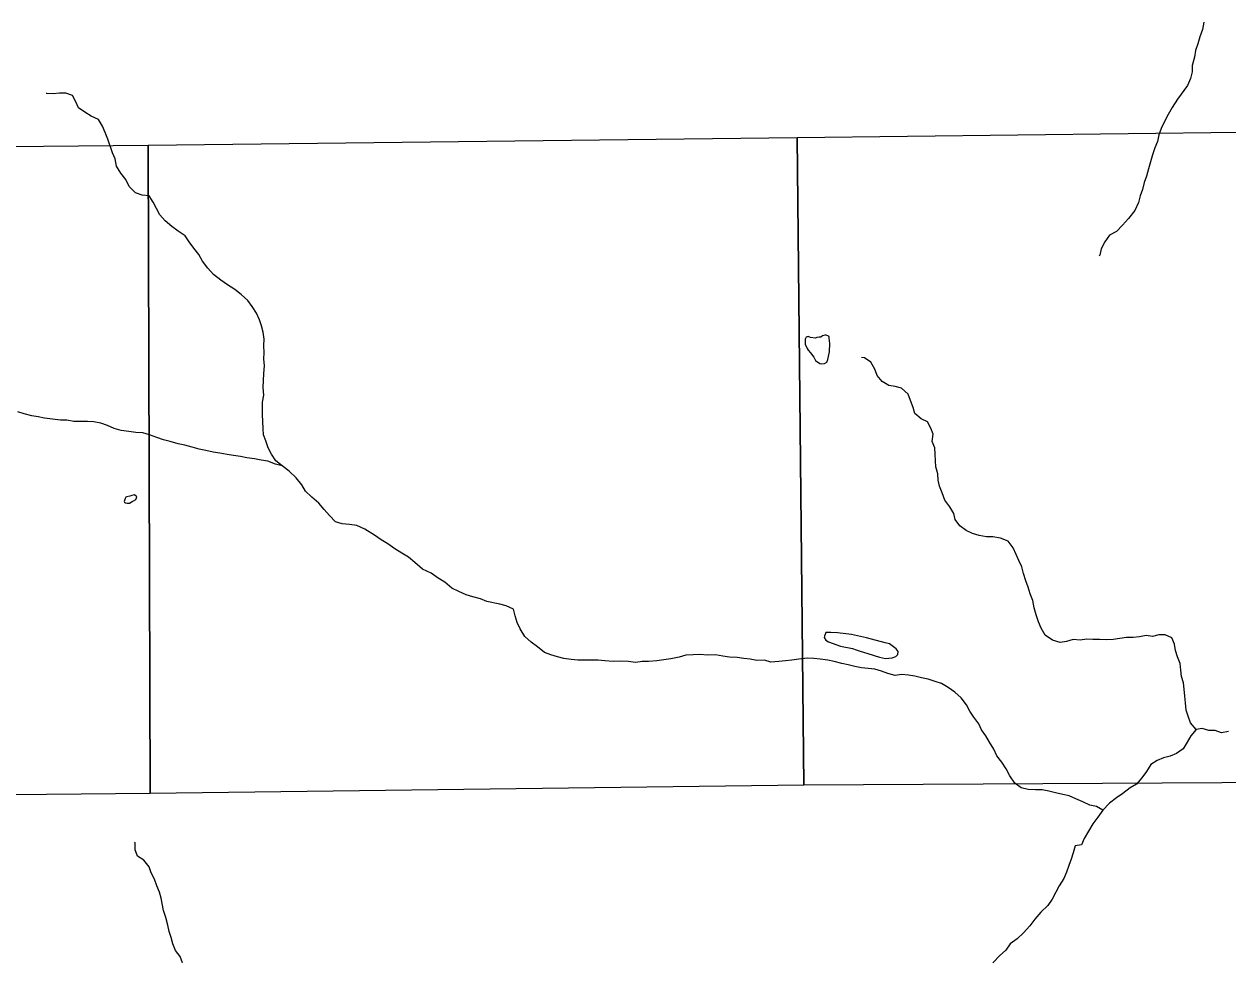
# Model space of a CAD drawing. Extents: x -21.1 to 50.3, y -4.9 to 22.1.
# Drawn here: x -19.459 to -17.599, y 15.305 to 16.757 of the extents above; entities that cross this region are included whole.
import ezdxf

# ---------------------------------------------------------------- set-up
doc = ezdxf.new("R2010")
doc.units = 0
for name, color, linetype in [('GM_X_Minor_Lake', 7, 'Continuous'), ('GM_X_Minor_River', 7, 'Continuous'), ('GM_X_Section', 7, 'Continuous')]:
    doc.layers.add(name, color=color, linetype=linetype)

msp = doc.modelspace()

# ---------------------------------------------------------------- linework, layer by layer
at = {"layer": 'GM_X_Minor_Lake'}
for points in [[(-18.2144, 16.2501), (-18.214, 16.263), (-18.215, 16.2713), (-18.215, 16.2736), (-18.2169, 16.2747), (-18.2195, 16.2755), (-18.2214, 16.2759), (-18.2252, 16.2744), (-18.2279, 16.2726), (-18.2302, 16.2726), (-18.234, 16.2719), (-18.2362, 16.2711), (-18.2438, 16.2723), (-18.2472, 16.2735), (-18.2502, 16.2724), (-18.2518, 16.2694), (-18.2518, 16.2618), (-18.2488, 16.2553), (-18.2471, 16.2525)], [(-18.2471, 16.2525), (-18.244, 16.2485), (-18.2387, 16.2416), (-18.2361, 16.2366), (-18.2293, 16.2317), (-18.2267, 16.2316), (-18.2222, 16.232), (-18.2187, 16.2338), (-18.2172, 16.238), (-18.2144, 16.2501)], [(-19.2956, 16.0268), (-19.2998, 16.0257), (-19.3013, 16.0254), (-19.3028, 16.0231), (-19.304, 16.0186), (-19.3036, 16.0174), (-19.3021, 16.0163), (-19.2995, 16.0162), (-19.2961, 16.0162)], [(-19.2961, 16.0162), (-19.2919, 16.0184), (-19.2896, 16.0196), (-19.2862, 16.0218), (-19.285, 16.0241), (-19.2846, 16.026), (-19.2884, 16.029), (-19.2922, 16.0279), (-19.2956, 16.0268)], [(-18.157, 15.8077), (-18.1804, 15.8132), (-18.2019, 15.8157), (-18.2125, 15.8162), (-18.2201, 15.8159), (-18.222, 15.8106), (-18.2228, 15.8083), (-18.2202, 15.8041), (-18.2161, 15.8018), (-18.1976, 15.7948), (-18.179, 15.7912)], [(-18.179, 15.7912), (-18.1731, 15.7893), (-18.167, 15.7873), (-18.1553, 15.7835), (-18.1371, 15.778), (-18.1277, 15.776), (-18.1178, 15.7767), (-18.1118, 15.7789), (-18.1087, 15.7819), (-18.1083, 15.7865), (-18.1113, 15.791), (-18.1154, 15.7941), (-18.1215, 15.7983), (-18.1286, 15.8003), (-18.157, 15.8077)]]:
    msp.add_lwpolyline(points, dxfattribs=at)
at = {"layer": 'GM_X_Minor_River'}
for points in [[(-17.6363, 16.7593), (-17.6383, 16.7483), (-17.6421, 16.7366), (-17.6453, 16.726), (-17.6488, 16.7155), (-17.6503, 16.7052), (-17.6539, 16.6924), (-17.6543, 16.6825), (-17.6567, 16.6727), (-17.6613, 16.6617), (-17.6766, 16.6407), (-17.685, 16.6275), (-17.6912, 16.6169), (-17.6969, 16.606), (-17.7019, 16.5954), (-17.7054, 16.5852), (-17.7078, 16.575), (-17.712, 16.5652), (-17.7155, 16.5542), (-17.7186, 16.5436), (-17.7213, 16.5327), (-17.7248, 16.5217), (-17.7283, 16.5115), (-17.731, 16.5009), (-17.7342, 16.4911), (-17.7369, 16.4809), (-17.7427, 16.4684), (-17.7522, 16.456), (-17.7618, 16.4459), (-17.7709, 16.4361), (-17.7816, 16.4305), (-17.7888, 16.4199), (-17.7946, 16.409), (-17.7969, 16.3992), (-17.7977, 16.3984)], [(-19.0602, 16.0737), (-19.07, 16.0813), (-19.0763, 16.0916), (-19.0816, 16.1015), (-19.0853, 16.1122), (-19.0886, 16.1217), (-19.0893, 16.1311), (-19.0899, 16.1425), (-19.0902, 16.1524), (-19.0902, 16.1618), (-19.0905, 16.1721), (-19.0885, 16.183), (-19.0892, 16.1948), (-19.0887, 16.2054), (-19.0882, 16.2164), (-19.0874, 16.2281), (-19.0881, 16.2391), (-19.088, 16.2486), (-19.0883, 16.2596), (-19.0878, 16.2694), (-19.0896, 16.2801), (-19.0922, 16.2899), (-19.0952, 16.2994), (-19.0996, 16.3097), (-19.1063, 16.32), (-19.1131, 16.3295), (-19.1236, 16.3383), (-19.1334, 16.3464), (-19.1443, 16.3537), (-19.1549, 16.3606), (-19.1661, 16.3694), (-19.1751, 16.3793), (-19.183, 16.39), (-19.189, 16.4003), (-19.1965, 16.4102), (-19.2036, 16.4198), (-19.21, 16.4293), (-19.2209, 16.4366), (-19.2307, 16.4435), (-19.2408, 16.4523), (-19.2491, 16.4618), (-19.2543, 16.4714), (-19.2595, 16.4813), (-19.2655, 16.4912), (-19.2761, 16.492), (-19.2866, 16.4959), (-19.2964, 16.5055), (-19.3016, 16.5165), (-19.3095, 16.526), (-19.3162, 16.5367), (-19.318, 16.5481), (-19.3221, 16.5576), (-19.3295, 16.5789), (-19.3336, 16.5892), (-19.3377, 16.5987), (-19.3437, 16.6093), (-19.355, 16.6144), (-19.3648, 16.6205), (-19.3749, 16.627), (-19.3786, 16.6365), (-19.3839, 16.6461), (-19.3941, 16.6496), (-19.4039, 16.6496), (-19.4137, 16.649), (-19.4236, 16.6491), (-19.4247, 16.6494)], [(-17.6479, 15.6661), (-17.6565, 15.6764), (-17.6602, 15.6867), (-17.6632, 15.6962), (-17.6646, 15.7072), (-17.6653, 15.7178), (-17.6663, 15.7284), (-17.6674, 15.7383), (-17.6707, 15.7478), (-17.6718, 15.7576), (-17.6728, 15.7679), (-17.6769, 15.7782), (-17.6799, 15.7884), (-17.6813, 15.7979), (-17.6854, 15.8078), (-17.6959, 15.8124), (-17.7058, 15.8125), (-17.7153, 15.8099), (-17.7251, 15.8112), (-17.7353, 15.8094), (-17.7452, 15.8083), (-17.7554, 15.8084), (-17.766, 15.807), (-17.7762, 15.8052), (-17.7865, 15.8045), (-17.7974, 15.805), (-17.8073, 15.8051), (-17.8171, 15.8055), (-17.8273, 15.8041), (-17.8379, 15.8053), (-17.8482, 15.8024), (-17.858, 15.8006), (-17.8697, 15.8041), (-17.8814, 15.8118), (-17.8874, 15.8228), (-17.8915, 15.8327), (-17.8952, 15.8433), (-17.8981, 15.8544), (-17.9003, 15.8654), (-17.9044, 15.876), (-17.9073, 15.8863), (-17.911, 15.8958), (-17.9147, 15.9072), (-17.9173, 15.9178), (-17.9221, 15.9273), (-17.9258, 15.9368), (-17.9307, 15.9467), (-17.9382, 15.957), (-17.9503, 15.9617), (-17.962, 15.9641), (-17.9718, 15.9638), (-17.9831, 15.9661), (-17.9933, 15.9693), (-18.0031, 15.9735), (-18.0129, 15.9808), (-18.02, 15.9907), (-18.0222, 16.0002), (-18.0286, 16.0101), (-18.0361, 16.0208), (-18.0402, 16.0318), (-18.0442, 16.0421), (-18.0464, 16.0516), (-18.0471, 16.0614), (-18.0501, 16.0721), (-18.0507, 16.0815), (-18.051, 16.0918), (-18.0517, 16.1013), (-18.0558, 16.1115), (-18.0542, 16.1225), (-18.0579, 16.132), (-18.0628, 16.1415), (-18.0726, 16.1462), (-18.0823, 16.1546), (-18.0853, 16.1641), (-18.0894, 16.1747), (-18.0931, 16.1846), (-18.1029, 16.1938), (-18.1127, 16.1962), (-18.1229, 16.1981), (-18.1331, 16.2039), (-18.1405, 16.2134), (-18.1446, 16.2233), (-18.1506, 16.234), (-18.1604, 16.2405), (-18.1649, 16.2413)], [(-18.8088, 15.8941), (-18.819, 15.8999), (-18.8299, 15.9076), (-18.8431, 15.9141), (-18.8551, 15.9241), (-18.8649, 15.9325), (-18.875, 15.9387), (-18.886, 15.9456), (-18.8969, 15.9529), (-18.9071, 15.9594), (-18.9172, 15.9663), (-18.9323, 15.9759), (-18.9444, 15.9817), (-18.9561, 15.9829), (-18.9674, 15.9842), (-18.9776, 15.9869), (-18.987, 15.9968), (-18.9953, 16.0064), (-19.0035, 16.0159), (-19.014, 16.0255), (-19.0238, 16.0347), (-19.0298, 16.0442), (-19.0384, 16.0549), (-19.0493, 16.0656), (-19.0602, 16.0737), (-19.0704, 16.0764), (-19.0821, 16.0807), (-19.0927, 16.0823), (-19.1029, 16.0846), (-19.1146, 16.0863), (-19.1244, 16.0879), (-19.135, 16.0895), (-19.1452, 16.0914), (-19.1562, 16.0931), (-19.1664, 16.095), (-19.1777, 16.0974), (-19.1883, 16.0994), (-19.1989, 16.1025), (-19.2106, 16.1057), (-19.2208, 16.1076), (-19.2329, 16.1112), (-19.2431, 16.1139), (-19.2536, 16.1174), (-19.265, 16.1217), (-19.2755, 16.1248), (-19.2861, 16.1253), (-19.2967, 16.1269), (-19.3088, 16.1281), (-19.3194, 16.1312), (-19.3299, 16.1363), (-19.3401, 16.1394), (-19.3511, 16.1417), (-19.3609, 16.1422), (-19.3719, 16.1423), (-19.3818, 16.142), (-19.3927, 16.1444), (-19.4026, 16.1445), (-19.4147, 16.1457), (-19.4271, 16.1473), (-19.437, 16.1493), (-19.4468, 16.1509), (-19.4585, 16.154), (-19.4683, 16.1572)], [(-17.7919, 15.5412), (-17.8017, 15.5473), (-17.8123, 15.5493), (-17.8229, 15.5543), (-17.8338, 15.559), (-17.844, 15.5636), (-17.8538, 15.5656), (-17.8651, 15.568), (-17.8757, 15.5707), (-17.8859, 15.5727), (-17.8961, 15.5731), (-17.9075, 15.5736), (-17.9181, 15.576), (-17.9279, 15.5833), (-17.9357, 15.5947), (-17.9417, 15.6054), (-17.948, 15.6157), (-17.9559, 15.6256), (-17.9607, 15.6359), (-17.9671, 15.6465), (-17.9727, 15.6561), (-17.9794, 15.6656), (-17.9839, 15.6751), (-17.9914, 15.685), (-17.9974, 15.6945), (-18.0026, 15.7041), (-18.0108, 15.7151), (-18.0206, 15.7239), (-18.0312, 15.7312), (-18.0413, 15.737), (-18.0511, 15.7401), (-18.0617, 15.744), (-18.0723, 15.746), (-18.0825, 15.7487), (-18.0923, 15.7499), (-18.1029, 15.7512), (-18.1128, 15.7497), (-18.1241, 15.7525), (-18.1339, 15.7564), (-18.1441, 15.7595), (-18.1547, 15.7603), (-18.1649, 15.7616), (-18.1755, 15.7635), (-18.1853, 15.7659), (-18.1955, 15.7683), (-18.2072, 15.7714), (-18.217, 15.7734), (-18.2288, 15.7746), (-18.2386, 15.7758), (-18.2488, 15.7763), (-18.2617, 15.7749), (-18.2727, 15.7735), (-18.2825, 15.7721), (-18.2928, 15.771), (-18.3049, 15.7704), (-18.3147, 15.7731), (-18.3268, 15.7728), (-18.337, 15.7748), (-18.3468, 15.7757), (-18.357, 15.7773), (-18.3688, 15.7781), (-18.3794, 15.7793), (-18.3907, 15.7813), (-18.4028, 15.7811), (-18.4149, 15.7823), (-18.4248, 15.7816), (-18.4365, 15.781), (-18.4464, 15.778), (-18.4596, 15.7755), (-18.4706, 15.7737), (-18.4812, 15.7723), (-18.4941, 15.7712), (-18.5039, 15.771), (-18.5138, 15.7699), (-18.5255, 15.7711), (-18.5376, 15.772), (-18.5486, 15.7713), (-18.5615, 15.7722), (-18.5717, 15.7731), (-18.6031, 15.7733), (-18.6137, 15.7742), (-18.6246, 15.7758), (-18.6345, 15.7785), (-18.6447, 15.7813), (-18.6548, 15.7852), (-18.6654, 15.794), (-18.6752, 15.8009), (-18.6853, 15.81), (-18.6924, 15.8215), (-18.6969, 15.8317), (-18.6998, 15.8416), (-18.7028, 15.8519), (-18.7137, 15.8573), (-18.7235, 15.86), (-18.7439, 15.864), (-18.7537, 15.8682), (-18.7654, 15.8714), (-18.7756, 15.8745), (-18.7873, 15.8792), (-18.7979, 15.8845), (-18.8088, 15.8941)], [(-17.598, 15.663), (-17.6086, 15.6612), (-17.6184, 15.6647), (-17.6282, 15.6648), (-17.6384, 15.6675), (-17.6479, 15.6661), (-17.6563, 15.6563), (-17.662, 15.6465), (-17.6678, 15.6363), (-17.6785, 15.6289), (-17.6883, 15.6248), (-17.6982, 15.6222), (-17.7084, 15.6181), (-17.718, 15.6118), (-17.7248, 15.6012), (-17.7317, 15.5914), (-17.7401, 15.5816), (-17.75, 15.576), (-17.7611, 15.5674), (-17.771, 15.5603), (-17.7816, 15.5521), (-17.7919, 15.5412), (-17.7996, 15.5306), (-17.8076, 15.5205), (-17.8207, 15.4978), (-17.8253, 15.4876), (-17.8348, 15.4862), (-17.8379, 15.4756), (-17.841, 15.4658), (-17.8445, 15.456), (-17.8483, 15.4458), (-17.8526, 15.4356), (-17.8595, 15.4247), (-17.8645, 15.4145), (-17.8702, 15.4039), (-17.8771, 15.3941), (-17.8878, 15.3836), (-17.897, 15.3727), (-17.905, 15.3625), (-17.9149, 15.3516), (-17.9244, 15.3426)], [(-19.2142, 15.3053), (-19.2142, 15.3053), (-19.2175, 15.3152), (-19.2246, 15.3247), (-19.2287, 15.3346), (-19.2313, 15.3445), (-19.2346, 15.354), (-19.2364, 15.3639), (-19.2398, 15.3757), (-19.2435, 15.3863), (-19.2471, 15.4053), (-19.2493, 15.4148), (-19.2538, 15.4247), (-19.2575, 15.4345), (-19.2623, 15.4444), (-19.2656, 15.4539), (-19.2735, 15.4639), (-19.2833, 15.4704), (-19.287, 15.4799), (-19.2869, 15.4909), (-19.2884, 15.492)], [(-17.9244, 15.3426), (-17.9351, 15.3347), (-17.942, 15.325), (-17.9515, 15.3163), (-17.9611, 15.3062), (-17.9622, 15.3053)]]:
    msp.add_lwpolyline(points, dxfattribs=at)
at = {"layer": 'GM_X_Section'}
for points in [[(-17.2416, 16.5937), (-17.239, 15.5856), (-18.2539, 15.5799), (-18.2641, 16.5811)], [(-19.2669, 16.5694), (-18.2641, 16.5811), (-18.2539, 15.5799), (-19.2641, 15.5674)], [(-20.2903, 16.5598), (-19.2669, 16.5694), (-19.2641, 15.5674), (-20.2796, 15.5575)]]:
    msp.add_lwpolyline(points, close=True, dxfattribs=at)

doc.saveas('drawing.dxf')
